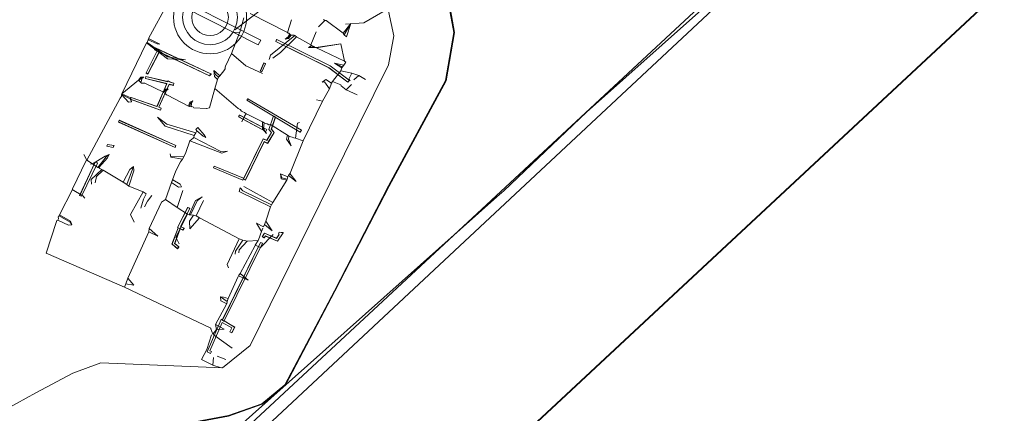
# Model space of a CAD drawing. Header units: metres. Extents: x 124576 to 133557, y 395865 to 402386.
# Tile 353 of 447: x 129982 to 130090, y 401167 to 401210. Entities that reach past the tile are written whole.
import ezdxf

# ---------------------------------------------------------------- set-up
doc = ezdxf.new("R2010")
doc.units = ezdxf.units.M
doc.header["$MEASUREMENT"] = 0
for name, color, linetype, lineweight, true_color in [('LG_AanduidingEisVoorzorgsmaatregel', 7, 'Continuous', 40, 0xf7284a), ('LG_Datatransport_Tennet_Tso', 3, 'Continuous', 13, 0x00ff00), ('LG_Hoog_Spanning', 1, 'Continuous', 13, 0xff0000), ('LG_Hoog_Spanning_Tennet_Tso', 1, 'Continuous', 13, 0xff0000), ('LG_Laag_Spanning_Enexis_Netbeheer_BV', 7, 'Continuous', 13, 0x960000), ('LG_Laag_Spanning_Tennet_Tso', 7, 'Continuous', 13, 0x960000), ('LG_UNET_Overige_8', 7, 'Continuous', 13, 0xffffff), ('LG_UNET_Overige_8_Tennet_Tso', 7, 'Continuous', 13, 0xffffff)]:
    doc.layers.add(name, color=color, linetype=linetype, lineweight=lineweight, true_color=true_color)
doc.layers.add('LG_Hoog_Spanning_P_Tennet_Tso', color=7, linetype='Continuous', lineweight=0)

# ---------------------------------------------------------------- blocks, each defined once
blk = doc.blocks.new('GSM Mast_1')
at = {"layer": 'LG_Hoog_Spanning_P_Tennet_Tso'}
for radius in [40, 30, 20]:
    blk.add_circle((0, 0), radius, dxfattribs=at)

msp = doc.modelspace()

# ---------------------------------------------------------------- linework, layer by layer
at = {"layer": 'LG_AanduidingEisVoorzorgsmaatregel', "flags": 128}
msp.add_lwpolyline([(129943.65, 401077.72), (130089.54, 401213.82)], dxfattribs=at)
at = {"layer": 'LG_Datatransport_Tennet_Tso', "flags": 128}
for points in [[(129973.1, 401166.27), (129985.2, 401160.61), (129986.29, 401159.82), (129988.12, 401159.38), (129988.85, 401159.83), (129990.32, 401161.98), (129992.41, 401163.63), (129998.62, 401165.66), (130004.65, 401166.79), (130008.3, 401168.08), (130010.82, 401170.14), (130016.24, 401180.44), (130022.17, 401191.95), (130028.4, 401203.5), (130029.31, 401208.78), (130028.57, 401212.7)], [(129986.26, 401159.76), (129988.13, 401159.31), (129988.89, 401159.79), (129990.36, 401161.93), (129992.43, 401163.58), (129998.64, 401165.6), (130004.66, 401166.73), (130008.33, 401168.02), (130010.87, 401170.1), (130016.29, 401180.41), (130022.23, 401191.92), (130028.46, 401203.48), (130029.37, 401208.78), (130028.68, 401212.76)], [(129986.27, 401159.77), (129988.13, 401159.32), (129988.88, 401159.79), (129990.35, 401161.94), (129992.43, 401163.59), (129998.63, 401165.61), (130004.66, 401166.74), (130008.33, 401168.03), (130010.86, 401170.11), (130016.28, 401180.41), (130022.22, 401191.93), (130028.45, 401203.48), (130029.36, 401208.78), (130028.63, 401212.66)], [(130023.86, 401212.42), (130019.45, 401209.82), (130017.46, 401209.69)], [(130022.14, 401211.12), (130022.74, 401208.39), (130022.17, 401205.21), (130015.75, 401192.2), (130007.02, 401174.45), (130003.98, 401172), (129990.68, 401172.55), (129987.61, 401171.42), (129983.57, 401169.26), (129979.29, 401166.94), (129978.12, 401164.35), (129980.76, 401150.02), (129980.67, 401145.6), (129979.99, 401143.52), (129977.72, 401141.54)]]:
    msp.add_lwpolyline(points, dxfattribs=at)
at = {"layer": 'LG_Hoog_Spanning', "flags": 128}
for points in [[(129930.01, 401092.33), (129930.01, 401092.33), (129930.01, 401092.33), (129930.01, 401092.33), (129930.01, 401092.33), (129930.01, 401092.33), (129998.6, 401156.13), (130003.33, 401160.47), (130003.33, 401160.47), (130075.91, 401228.43)], [(129930.01, 401092.33), (129930.01, 401092.33), (129930.01, 401092.33), (129930.01, 401092.33), (129930.01, 401092.33), (129930.01, 401092.33), (129998.6, 401156.13), (130003.33, 401160.47), (130003.33, 401160.47), (130075.91, 401228.43)], [(130008.18, 401207.94), (129997.35, 401213.46), (129997.08, 401212.92), (130007.91, 401207.41), (130008.18, 401207.94)]]:
    msp.add_lwpolyline(points, dxfattribs=at)
at = {"layer": 'LG_Hoog_Spanning_Tennet_Tso'}
msp.add_line((130005.34, 401209.05), (130026.18, 401225.11), dxfattribs=at)
at = {"layer": 'LG_Laag_Spanning_Enexis_Netbeheer_BV', "flags": 128}
msp.add_lwpolyline([(129999.32, 401161.47), (129999.75, 401161.43), (130000.22, 401161.26), (130000.29, 401161.22), (130000.62, 401161.11), (130000.93, 401161.23), (130034.02, 401190.76), (130034.76, 401191.43), (130043.1, 401199.35), (130043.83, 401200.03), (130056.42, 401211.24)], dxfattribs=at)
at = {"layer": 'LG_Laag_Spanning_Tennet_Tso'}
for p, q in [((129998.03, 401212.05), (129995.91, 401208.12)), ((130005.88, 401208.8), (130006.34, 401210.36)), ((130007, 401210.85), (130011.11, 401208.75)), ((130011.53, 401210.14), (130011.11, 401208.75)), ((130014.49, 401209.37), (130015.17, 401210.1)), ((130015.17, 401210.1), (130015.06, 401210.21)), ((130015.32, 401210.1), (130015.17, 401210.1)), ((130017.19, 401208.69), (130015.32, 401210.1)), ((130017.19, 401208.69), (130018.02, 401209.76)), ((130018.02, 401209.76), (130017.29, 401208.51)), ((130017.56, 401208.3), (130018.02, 401209.76)), ((129995.87, 401207.96), (129995.82, 401207.9)), ((129995.95, 401208.06), (129995.87, 401207.96)), ((129995.91, 401208.12), (129995.95, 401208.06)), ((130004.99, 401206.48), (130005.85, 401208.74)), ((130005.88, 401208.8), (130005.09, 401208.77)), ((130005.85, 401208.74), (130005.88, 401208.8)), ((130011.16, 401208.29), (130010.83, 401208.02)), ((130011.19, 401208.18), (130010.83, 401208.02)), ((130011.22, 401208.1), (130010.83, 401208.02)), ((130011.18, 401208.71), (130011.11, 401208.75)), ((130011.33, 401208.61), (130011.16, 401208.29)), ((130011.24, 401208.71), (130011.18, 401208.71)), ((130011.43, 401208.5), (130011.19, 401208.18)), ((130011.5, 401208.49), (130011.22, 401208.1)), ((130011.33, 401208.61), (130011.24, 401208.71)), ((130011.43, 401208.5), (130011.33, 401208.61)), ((130011.5, 401208.49), (130011.43, 401208.5)), ((130011.83, 401208.46), (130011.5, 401208.49)), ((130011.89, 401208.42), (130011.83, 401208.46)), ((130013.67, 401207.41), (130012.1, 401208.31)), ((130014.23, 401208.83), (130013.67, 401207.41)), ((130017.29, 401208.51), (130017.19, 401208.69)), ((130017.57, 401208.31), (130017.29, 401208.51)), ((129995.67, 401207.62), (129992.99, 401202.03)), ((129995.74, 401207.67), (129995.67, 401207.62)), ((130013.72, 401207.34), (130013.4, 401207.12)), ((130014.02, 401207.23), (130013.4, 401207.12)), ((130014.21, 401207.13), (130013.4, 401207.12)), ((130013.72, 401207.34), (130013.67, 401207.41)), ((130014.02, 401207.23), (130013.72, 401207.34)), ((130014.21, 401207.13), (130016.94, 401207.53)), ((130014.28, 401207.08), (130014.21, 401207.13)), ((130014.28, 401207.08), (130016.93, 401207.51)), ((130017.33, 401205.62), (130014.28, 401207.08)), ((130016.93, 401207.51), (130017.33, 401205.62)), ((130004.31, 401205.08), (130004.99, 401206.48)), ((130004.12, 401204.58), (130004.27, 401204.78)), ((130004.27, 401204.96), (130004.31, 401205.08)), ((130004.27, 401204.78), (130004.27, 401204.96)), ((130017.04, 401204.9), (130016.24, 401205.4)), ((130016.48, 401205.3), (130016.24, 401205.4)), ((130017.25, 401205.19), (130016.24, 401205.4)), ((130017.12, 401205.02), (130016.48, 401205.3)), ((130016.93, 401204.58), (130017.04, 401204.9)), ((130017.04, 401204.9), (130017.12, 401205.02)), ((130017.12, 401205.02), (130017.25, 401205.19)), ((130017.25, 401205.19), (130017.47, 401205.52)), ((130017.47, 401205.52), (130017.33, 401205.62)), ((129994.79, 401203.54), (129995.05, 401203.89)), ((129995.15, 401203.81), (129994.83, 401203.51)), ((129995.05, 401203.89), (129995.37, 401203.88)), ((129995.07, 401203.29), (129995.2, 401203.76)), ((129995.15, 401203.81), (129995.37, 401203.88)), ((129995.2, 401203.76), (129995.37, 401203.88)), ((130003.15, 401202.63), (130003.45, 401203.61)), ((130003.45, 401203.61), (130003.54, 401203.87)), ((130003.54, 401203.87), (130003.68, 401204.02)), ((130003.68, 401204.02), (130004.12, 401204.58)), ((130015.28, 401203.61), (130014.89, 401203.33)), ((130015.28, 401203.61), (130015.92, 401203.22)), ((130016.01, 401203.39), (130016.93, 401204.58)), ((130018.14, 401204.32), (130016.93, 401204.58)), ((130017.82, 401203.66), (130018.14, 401204.32)), ((130017.96, 401203.46), (130017.82, 401203.66)), ((130018.9, 401204.06), (130018.14, 401204.32)), ((130018.36, 401203.59), (130018.9, 401204.06)), ((130019.65, 401203.63), (130018.9, 401204.06)), ((129994.79, 401203.54), (129992.99, 401202.03)), ((129994.83, 401203.51), (129994.79, 401203.54)), ((129995.07, 401203.28), (129994.83, 401203.51)), ((129995.12, 401203.23), (129995.07, 401203.28)), ((129995.44, 401203.22), (129995.12, 401203.23)), ((129995.49, 401203.22), (129995.44, 401203.22)), ((129997.51, 401202.19), (129997.75, 401202.57)), ((129997.75, 401202.57), (129998.06, 401202.57)), ((129997.85, 401202.49), (129998.06, 401202.57)), ((129997.9, 401202.44), (129998.06, 401202.57)), ((130003.15, 401202.63), (130002.58, 401200.5)), ((130005.7, 401200.45), (130003.15, 401202.63)), ((130014.89, 401203.33), (130015.14, 401203.37)), ((130014.93, 401201.24), (130015.71, 401202.61)), ((130015.14, 401203.37), (130015.71, 401202.61)), ((130015.71, 401202.61), (130015.92, 401203.22)), ((130015.92, 401203.22), (130016.01, 401203.39)), ((130016.01, 401203.39), (130016.95, 401203.03)), ((130016.95, 401203.03), (130016.98, 401202.91)), ((130016.98, 401202.91), (130017.53, 401202.48)), ((130017.53, 401202.48), (130018.1, 401203.05)), ((129992.8, 401201.58), (129989.14, 401194.79)), ((129992.87, 401201.68), (129992.8, 401201.58)), ((129992.93, 401201.74), (129992.87, 401201.68)), ((129992.95, 401201.96), (129992.93, 401201.82)), ((129992.93, 401201.82), (129992.93, 401201.74)), ((129992.99, 401202.03), (129992.95, 401201.96)), ((129993.89, 401201.48), (129992.95, 401201.96)), ((129992.95, 401201.96), (129993.69, 401201.14)), ((129993.95, 401201.6), (129992.99, 401202.03)), ((129994.05, 401201.18), (129993.89, 401201.48)), ((129994.05, 401201.18), (129993.95, 401201.6)), ((129997.85, 401202.49), (129997.52, 401202.21)), ((129997.7, 401202.12), (129997.9, 401202.44)), ((129997.88, 401201.94), (129997.72, 401202.09)), ((129997.96, 401201.9), (129997.88, 401201.94)), ((130000.28, 401200.7), (129997.96, 401201.9)), ((130017.53, 401202.48), (130018.71, 401201.95)), ((129993.69, 401201.14), (129994.05, 401201.18)), ((130000.38, 401200.66), (130000.28, 401200.7)), ((130000.55, 401200.61), (130000.38, 401200.66)), ((130000.62, 401200.64), (130000.55, 401200.61)), ((130000.83, 401200.58), (130000.62, 401200.64)), ((130000.86, 401200.5), (130000.83, 401200.58)), ((130002.58, 401200.5), (130002.25, 401200.45)), ((130005.91, 401200.31), (130005.7, 401200.45)), ((130012.81, 401196.88), (130014.93, 401201.24)), ((130014.29, 401201.4), (130014.93, 401201.24)), ((129997.72, 401198.49), (129996.89, 401199.47)), ((129997.9, 401198.71), (129996.89, 401199.47)), ((130006.06, 401200.16), (130005.91, 401200.31)), ((130006.23, 401200.08), (130006.06, 401200.16)), ((130006.39, 401200.01), (130006.23, 401200.08)), ((130006.58, 401199.86), (130006.39, 401200.01)), ((130006.75, 401199.77), (130006.58, 401199.86)), ((130008.38, 401198.97), (130006.75, 401199.77)), ((130000.9, 401197.48), (129997.72, 401198.49)), ((130001.07, 401197.78), (129997.9, 401198.71)), ((130001.08, 401198.13), (130001.29, 401198.35)), ((130001.29, 401198.35), (130001.98, 401197.54)), ((130008.54, 401198.85), (130008.38, 401198.97)), ((130008.74, 401198.79), (130008.54, 401198.85)), ((130008.86, 401198.74), (130008.74, 401198.79)), ((130009.07, 401198.65), (130008.86, 401198.74)), ((130009.25, 401198.67), (130009.07, 401198.65)), ((130011.09, 401197.51), (130009.25, 401198.67)), ((130000.43, 401196.9), (130000.77, 401197.18)), ((130000.77, 401197.18), (130000.85, 401197.27)), ((130000.85, 401197.27), (130000.9, 401197.48)), ((130000.85, 401197.27), (130003.82, 401195.73)), ((130000.9, 401197.48), (130001.07, 401197.78)), ((130001.07, 401197.78), (130001.17, 401197.98)), ((130001.17, 401197.98), (130001.08, 401198.13)), ((130001.88, 401197.39), (130001.17, 401197.98)), ((130002.15, 401197.25), (130001.88, 401197.39)), ((130001.98, 401197.54), (130002.15, 401197.25)), ((130011.25, 401197.41), (130011.09, 401197.51)), ((130011.45, 401197.32), (130011.25, 401197.41)), ((130011.6, 401197.31), (130011.45, 401197.32)), ((130011.79, 401197.24), (130011.6, 401197.31)), ((130011.97, 401197.2), (130011.79, 401197.24)), ((130012.81, 401196.88), (130011.97, 401197.2)), ((129999.97, 401195.6), (130000.43, 401196.9)), ((130003.93, 401195.53), (130000.43, 401196.9)), ((130011.38, 401193.35), (130012.81, 401196.88)), ((129989.14, 401194.79), (129988.83, 401195.39)), ((129991.15, 401195.2), (129989.77, 401194.36)), ((129990.36, 401193.98), (129991.26, 401195.13)), ((129990.44, 401193.97), (129991.4, 401195.03)), ((129991.57, 401195.39), (129991.15, 401195.2)), ((129991.26, 401195.13), (129991.57, 401195.39)), ((129991.4, 401195.03), (129991.57, 401195.39)), ((129998.35, 401195.19), (129998.27, 401195.46)), ((129998.27, 401195.46), (129998.32, 401195.11)), ((129998.32, 401195.11), (129999.6, 401194.88)), ((129999.75, 401195.15), (129998.35, 401195.19)), ((129999.6, 401194.88), (129999.75, 401195.15)), ((129999.75, 401195.15), (129999.97, 401195.6)), ((130003.82, 401195.73), (130004.53, 401195.75)), ((130004.53, 401195.75), (130003.93, 401195.53)), ((129989.08, 401194.73), (129987.57, 401191.64)), ((129989.14, 401194.79), (129989.08, 401194.73)), ((129989.77, 401194.36), (129989.14, 401194.79)), ((129989.53, 401194.32), (129989.77, 401194.36)), ((129990.36, 401193.98), (129989.77, 401194.36)), ((129990.44, 401193.97), (129990.36, 401193.98)), ((129990.58, 401193.87), (129990.44, 401193.97)), ((129993.53, 401192.1), (129994.26, 401194.08)), ((129994.26, 401194.08), (129993.86, 401193.75)), ((129994.29, 401193.62), (129994.26, 401194.08)), ((129998.9, 401193.59), (129999.38, 401194.61)), ((129999.38, 401194.61), (129999.6, 401194.88)), ((129990.79, 401193.77), (129989.62, 401192.67)), ((129990.21, 401192.98), (129990.06, 401192.29)), ((129990.92, 401193.68), (129990.21, 401192.98)), ((129990.79, 401193.77), (129990.58, 401193.87)), ((129990.92, 401193.68), (129990.79, 401193.77)), ((129993.13, 401192.36), (129990.92, 401193.68)), ((129993.86, 401193.75), (129993.13, 401192.36)), ((129993.74, 401191.93), (129994.29, 401193.62)), ((129998.42, 401192.34), (129998.9, 401193.59)), ((130010.42, 401192.72), (130010.33, 401193.27)), ((130010.33, 401193.27), (130011.15, 401192.95)), ((130010.49, 401192.83), (130010.33, 401193.27)), ((130011.07, 401192.7), (130010.49, 401192.83)), ((130011.07, 401192.7), (130011.15, 401192.95)), ((130011.15, 401192.95), (130011.22, 401193.08)), ((130011.22, 401193.08), (130011.38, 401193.35)), ((130012.04, 401192.43), (130011.22, 401193.08)), ((130011.37, 401193.33), (130012.04, 401192.43)), ((129989.62, 401192.67), (129989.66, 401192.15)), ((129993.53, 401192.1), (129993.13, 401192.36)), ((129993.74, 401191.93), (129993.53, 401192.1)), ((129995.3, 401191.31), (129993.74, 401191.93)), ((129997.77, 401190.46), (129998.42, 401192.34)), ((129998.56, 401192.63), (129998.42, 401192.34)), ((129998.42, 401192.34), (129999.16, 401191.8)), ((129999.36, 401192.15), (129998.56, 401192.63)), ((129999.16, 401191.8), (129999.52, 401191.85)), ((129999.52, 401191.85), (129999.36, 401192.15)), ((130005.82, 401191.34), (130005.92, 401191.74)), ((130005.92, 401191.74), (130006.23, 401191.42)), ((130006.32, 401191.88), (130009.49, 401190.14)), ((130009.49, 401190.14), (130011.02, 401192.59)), ((130011.02, 401192.59), (130010.42, 401192.72)), ((130011.02, 401192.59), (130011.07, 401192.7)), ((129987.56, 401191.55), (129986.14, 401188.78)), ((129987.57, 401191.64), (129987.56, 401191.55)), ((129993.93, 401188.83), (129995.3, 401191.31)), ((129995.65, 401191.1), (129995.3, 401191.31)), ((129995.34, 401190.51), (129995.65, 401191.1)), ((129996.27, 401190.92), (129995.79, 401190.29)), ((129999.66, 401191.45), (129999.03, 401189.58)), ((130001.04, 401190.35), (130001.77, 401190.76)), ((130001.2, 401190.32), (130001.77, 401190.76)), ((130009.26, 401189.65), (130005.82, 401191.34)), ((130006.23, 401191.42), (130009.37, 401189.87)), ((129995.05, 401189.52), (129995.34, 401190.51)), ((129995.79, 401190.29), (129995.45, 401189.66)), ((129995.98, 401187.29), (129997.31, 401190.19)), ((129997.31, 401190.19), (129997.77, 401190.46)), ((129997.77, 401190.46), (129997.83, 401190.49)), ((129999.03, 401189.58), (129997.77, 401190.46)), ((130000.33, 401188.8), (130001.04, 401190.35)), ((130000.49, 401188.77), (130001.2, 401190.32)), ((130001.91, 401190.36), (130001.1, 401188.67)), ((130008.73, 401188.1), (130009.26, 401189.65)), ((130009.26, 401189.65), (130009.37, 401189.87)), ((130009.37, 401189.87), (130009.49, 401190.14)), ((129986.11, 401188.68), (129986.02, 401188.53)), ((129986.02, 401188.53), (129986.03, 401188.4)), ((129986.14, 401188.78), (129986.11, 401188.68)), ((129994.31, 401187.99), (129993.93, 401188.83)), ((130000.16, 401188.87), (129999.03, 401189.58)), ((130000.33, 401188.8), (130000.16, 401188.87)), ((130000.49, 401188.77), (130000.33, 401188.8)), ((130000.38, 401188.1), (130000.8, 401188.74)), ((130000.8, 401188.74), (130000.49, 401188.77)), ((130001.1, 401188.67), (130000.8, 401188.74)), ((130001.46, 401188.47), (130001.1, 401188.67)), ((129985.81, 401188.07), (129984.71, 401184.6)), ((129985.84, 401188.11), (129985.81, 401188.07)), ((129985.98, 401188.21), (129985.84, 401188.11)), ((129986, 401188.29), (129985.98, 401188.21)), ((129986.03, 401188.4), (129986, 401188.29)), ((130000.4, 401187.25), (130000.38, 401188.1)), ((130001.46, 401188.47), (130000.4, 401187.25)), ((130005.8, 401186.15), (130001.46, 401188.47)), ((130008.24, 401186.97), (130007.7, 401187.87)), ((130008.48, 401187.46), (130007.7, 401187.87)), ((130008.48, 401187.46), (130008.57, 401187.74)), ((130008.57, 401187.74), (130008.73, 401188.1)), ((130008.57, 401187.74), (130009.41, 401187.04)), ((130009.41, 401187.04), (130008.73, 401188.1)), ((129993.62, 401181.86), (129995.92, 401186.91)), ((129995.98, 401187.29), (129995.92, 401186.91)), ((129995.92, 401186.91), (129996.9, 401186.46)), ((129996.9, 401186.46), (129995.98, 401187.29)), ((130007.92, 401186.04), (130008.24, 401186.97)), ((130009.55, 401186.64), (130008.15, 401185.21)), ((130008.24, 401186.97), (130008.4, 401187.34)), ((130004.51, 401183.35), (130005.8, 401186.15)), ((130005.41, 401184.79), (130006.21, 401186.02)), ((130006.21, 401186.02), (130005.8, 401186.15)), ((130006.7, 401185.91), (130005.8, 401184.96)), ((130005.91, 401182.37), (130007.55, 401185.41)), ((130006.7, 401185.91), (130006.21, 401186.02)), ((130007.9, 401185.98), (130006.7, 401185.91)), ((130007.58, 401185.46), (130007.9, 401185.98)), ((130007.58, 401185.46), (130008.15, 401185.21)), ((130007.9, 401185.98), (130007.92, 401186.04)), ((129984.71, 401184.6), (129993.28, 401180.86)), ((130005.39, 401184.49), (130005.41, 401184.79)), ((130005.8, 401184.96), (130005.79, 401184.63)), ((130004.51, 401183.35), (130004.65, 401182.96)), ((130005.73, 401182.09), (130005.91, 401182.37)), ((130006.79, 401181.64), (130005.73, 401182.09)), ((130006.79, 401181.64), (130005.91, 401182.37)), ((129993.28, 401180.86), (129993.4, 401181.21)), ((129993.38, 401181.21), (129994.27, 401181.06)), ((129993.4, 401181.21), (129993.62, 401181.86)), ((129994.27, 401181.06), (129993.62, 401181.86)), ((130004.61, 401179.61), (130005.71, 401182.03)), ((130002.71, 401176.35), (129993.28, 401180.86)), ((130004.43, 401178.98), (130003.24, 401176.76)), ((130003.77, 401179.78), (130004.49, 401179.27)), ((130004.46, 401179.03), (130004.49, 401179.27)), ((130004.49, 401179.27), (130004.61, 401179.61)), ((130004.16, 401176.25), (130003.24, 401176.76)), ((130003.24, 401176.76), (130003.34, 401176.2)), ((130002.29, 401174.01), (130002.8, 401175.65)), ((130002.73, 401176.3), (130002.71, 401176.35)), ((130002.94, 401175.72), (130002.73, 401176.3)), ((130002.94, 401175.72), (130003.34, 401176.2)), ((130005.05, 401174.17), (130002.96, 401175.66)), ((130003.34, 401176.2), (130004.16, 401176.25)), ((130001.71, 401172.94), (130002.29, 401174.01)), ((130002.93, 401172.32), (130001.71, 401172.94)), ((130002.93, 401172.32), (130002.99, 401173.15)), ((130004.35, 401172.92), (130003.39, 401173.29)), ((130003.83, 401172), (130002.93, 401172.32))]:
    msp.add_line(p, q, dxfattribs=at)
at = {"layer": 'LG_Laag_Spanning_Tennet_Tso', "flags": 128}
for points in [[(130000.93, 401160.13), (130069.49, 401224.01), (130070.84, 401227.08), (130069.9, 401229.53), (129994.51, 401266.42), (129939.21, 401293.62), (129930.07, 401274.19), (129923.58, 401260.41), (129918.84, 401250.3), (129918.14, 401249.98), (129918.11, 401249.96), (129910.13, 401253.66)], [(130000.93, 401160.13), (130069.49, 401224.01), (130070.84, 401227.08), (130069.9, 401229.53), (129939.21, 401293.62), (129935.22, 401285.13), (129933.1, 401280.62), (129931.59, 401277.42), (129931.56, 401277.36), (129930.6, 401275.31), (129930.18, 401274.43), (129930.1, 401274.18), (129924.47, 401262.24), (129918.84, 401250.31), (129918.13, 401249.97), (129911.61, 401252.97), (129910.13, 401253.66)], [(129995.82, 401207.9), (129995.85, 401207.97), (129995.74, 401207.67)], [(129997.12, 401207.48), (129996.83, 401207.54), (129995.85, 401207.97)], [(129997.12, 401207.48), (129996.85, 401207.65), (129995.95, 401208.06)], [(130011.89, 401208.42), (130009.23, 401206.3), (130009.1, 401205.82)], [(130012.1, 401208.31), (130010.34, 401206.59), (130009.5, 401205.96)], [(130012.1, 401208.31), (130012.07, 401208.3), (130011.89, 401208.42)], [(129999.95, 401205.77), (129997.98, 401205.88), (129995.67, 401207.62)], [(129999.95, 401205.77), (129997.97, 401206.11), (129995.74, 401207.67)], [(130014.21, 401207.13), (130014.03, 401207.21), (130014.02, 401207.23)], [(130004.99, 401206.48), (130006.54, 401205.11), (130008.35, 401204.29)], [(130003.05, 401204.59), (130003.22, 401204.18), (130003.54, 401203.87)], [(130003.05, 401204.59), (130003.26, 401204.41), (130003.68, 401204.02)], [(130003.05, 401204.59), (130003.11, 401203.93), (130003.45, 401203.61)], [(129997.51, 401202.19), (129997.52, 401202.21), (129995.49, 401203.22)], [(129997.72, 401202.09), (129997.7, 401202.12), (129997.51, 401202.19)], [(130000.76, 401201.26), (130000.4, 401201.15), (130000.28, 401200.7)], [(130000.76, 401201.26), (130000.53, 401201.1), (130000.38, 401200.66)], [(130000.76, 401201.26), (130000.6, 401201.04), (130000.55, 401200.61)], [(130002.25, 401200.45), (130002.22, 401200.44), (130000.86, 401200.5)], [(130006.1, 401198.97), (130006.4, 401199.59), (130006.58, 401199.86)], [(130008.81, 401197.68), (130008.36, 401198.21), (130008.38, 401198.97)], [(130008.81, 401197.68), (130008.46, 401198.2), (130008.54, 401198.85)], [(130011.97, 401197.2), (130012.21, 401198.83), (130012.41, 401198.92)], [(130011.5, 401196.36), (130011, 401197.06), (130011.09, 401197.51)], [(130011.5, 401196.36), (130011.22, 401197.09), (130011.25, 401197.41)], [(129988.91, 401190.62), (129988.71, 401190.88), (129987.53, 401191.56)], [(129987.49, 401187.7), (129987.33, 401187.99), (129986.11, 401188.68)], [(129987.49, 401187.7), (129987.36, 401188.09), (129986.14, 401188.78)], [(129999.25, 401185.59), (129998.88, 401186.32), (130000.16, 401188.87)], [(129987.49, 401187.7), (129987.13, 401187.65), (129985.98, 401188.21)], [(130004.61, 401179.61), (130004.09, 401179.76), (130003.77, 401179.78)], [(130004.46, 401179.03), (130003.82, 401179.37), (130003.77, 401179.78)]]:
    msp.add_lwpolyline(points, dxfattribs=at)
at = {"layer": 'LG_UNET_Overige_8', "flags": 128}
for points in [[(130017.7, 401203.33), (130017.7, 401203.33), (130017.7, 401203.33), (130017.7, 401203.33), (130017.7, 401203.33), (130017.7, 401203.33), (130017.7, 401203.34), (130017.85, 401203.52), (130017.85, 401203.53), (130017.85, 401203.53), (130017.85, 401203.53), (130017.85, 401203.53), (130017.85, 401203.53), (130017.85, 401203.53), (130017.85, 401203.53), (130017.85, 401203.53), (130017.85, 401203.53), (130017.85, 401203.54), (130017.85, 401203.54), (130017.85, 401203.54), (130015.78, 401205.12), (130015.78, 401205.12), (130015.78, 401205.12), (130009.93, 401208), (130009.92, 401208), (130009.92, 401208), (130009.92, 401208), (130009.92, 401208), (130009.92, 401208), (130009.92, 401208), (130009.92, 401208), (130009.92, 401208), (130009.91, 401208), (130009.91, 401208), (130009.91, 401208), (130009.91, 401208), (130009.81, 401207.79), (130009.81, 401207.78), (130009.81, 401207.78), (130009.81, 401207.78), (130009.81, 401207.78), (130009.81, 401207.78), (130009.81, 401207.78), (130009.81, 401207.78), (130009.81, 401207.78), (130009.81, 401207.77), (130009.81, 401207.77), (130009.81, 401207.77), (130009.81, 401207.77), (130015.64, 401204.9), (130017.69, 401203.33), (130017.69, 401203.33), (130017.69, 401203.33), (130017.69, 401203.33), (130017.69, 401203.33), (130017.7, 401203.33), (130017.7, 401203.33)], [(130002.58, 401204), (130002.58, 401204), (130002.58, 401204), (130002.58, 401204), (130002.58, 401204), (130002.58, 401204), (130002.58, 401204), (130002.74, 401204.21), (130002.74, 401204.21), (130002.74, 401204.21), (130002.74, 401204.21), (130002.74, 401204.21), (130002.74, 401204.22), (130002.74, 401204.22), (130002.74, 401204.22), (130002.74, 401204.22), (130002.74, 401204.22), (130002.74, 401204.22), (130002.74, 401204.22), (130002.73, 401204.22), (130002.73, 401204.22), (130002.73, 401204.23), (129996.67, 401207.07), (129996.67, 401207.07), (129996.67, 401207.07), (129996.66, 401207.07), (129996.66, 401207.07), (129996.66, 401207.07), (129996.66, 401207.07), (129996.66, 401207.07), (129996.66, 401207.07), (129996.66, 401207.07), (129996.66, 401207.07), (129996.66, 401207.07), (129996.54, 401206.9), (129996.54, 401206.89), (129996.54, 401206.89), (129996.54, 401206.89), (129996.54, 401206.89), (129996.54, 401206.89), (129996.54, 401206.89), (129996.54, 401206.89), (129996.54, 401206.89), (129996.54, 401206.88), (129996.54, 401206.88), (129996.54, 401206.88), (129996.54, 401206.88), (129996.54, 401206.88), (129996.54, 401206.88), (130002.57, 401204), (130002.57, 401204), (130002.57, 401204), (130002.57, 401204), (130002.57, 401204), (130002.58, 401204)], [(129995.82, 401204.21), (129995.82, 401204.21), (129995.82, 401204.21), (129995.82, 401204.21), (129995.82, 401204.21), (129995.83, 401204.21), (129995.83, 401204.21), (129995.83, 401204.21), (129997.08, 401206.64), (129997.08, 401206.64), (129997.08, 401206.64), (129997.08, 401206.64), (129997.08, 401206.64), (129997.08, 401206.64), (129997.08, 401206.64), (129997.08, 401206.65), (129997.08, 401206.65), (129997.08, 401206.65), (129997.08, 401206.65), (129997.08, 401206.65), (129997.07, 401206.65), (129997.07, 401206.65), (129996.84, 401206.76), (129996.84, 401206.76), (129996.84, 401206.76), (129996.84, 401206.76), (129996.84, 401206.76), (129996.84, 401206.76), (129996.83, 401206.76), (129996.83, 401206.76), (129996.83, 401206.76), (129996.83, 401206.76), (129996.83, 401206.76), (129996.83, 401206.76), (129996.83, 401206.75), (129995.63, 401204.34), (129995.63, 401204.34), (129995.63, 401204.34), (129995.63, 401204.33), (129995.63, 401204.33), (129995.63, 401204.33), (129995.63, 401204.33), (129995.63, 401204.33), (129995.63, 401204.33), (129995.64, 401204.33), (129995.64, 401204.33), (129995.64, 401204.32), (129995.81, 401204.21), (129995.81, 401204.21), (129995.81, 401204.21), (129995.82, 401204.21), (129995.82, 401204.21), (129995.82, 401204.21), (129995.82, 401204.21)], [(130008.3, 401204.46), (130008.3, 401204.46), (130008.3, 401204.46), (130008.3, 401204.46), (130008.31, 401204.46), (130008.31, 401204.46), (130008.31, 401204.46), (130008.31, 401204.46), (130008.31, 401204.46), (130008.69, 401205.35), (130008.69, 401205.35), (130008.69, 401205.35), (130008.69, 401205.35), (130008.69, 401205.35), (130008.69, 401205.35), (130008.69, 401205.36), (130008.69, 401205.36), (130008.69, 401205.36), (130008.69, 401205.36), (130008.69, 401205.36), (130008.69, 401205.36), (130008.69, 401205.36), (130008.53, 401205.43), (130008.53, 401205.43), (130008.53, 401205.43), (130008.53, 401205.43), (130008.53, 401205.43), (130008.53, 401205.43), (130008.53, 401205.43), (130008.53, 401205.43), (130008.52, 401205.43), (130008.52, 401205.43), (130008.52, 401205.43), (130008.52, 401205.43), (130008.52, 401205.43), (130008.12, 401204.53), (130008.12, 401204.53), (130008.12, 401204.53), (130008.12, 401204.53), (130008.12, 401204.52), (130008.12, 401204.52), (130008.12, 401204.52), (130008.12, 401204.52), (130008.12, 401204.52), (130008.12, 401204.52), (130008.12, 401204.52), (130008.12, 401204.52), (130008.12, 401204.52), (130008.13, 401204.52), (130008.3, 401204.46), (130008.3, 401204.46), (130008.3, 401204.46), (130008.3, 401204.46), (130008.3, 401204.46)], [(129997.2, 401200.24), (129997.2, 401200.24), (129997.2, 401200.24), (129997.2, 401200.25), (129997.2, 401200.25), (129997.2, 401200.25), (129997.2, 401200.25), (129997.2, 401200.25), (129997.21, 401200.25), (129997.29, 401200.47), (129997.29, 401200.47), (129997.29, 401200.47), (129997.29, 401200.47), (129997.29, 401200.48), (129997.29, 401200.48), (129997.29, 401200.48), (129997.29, 401200.48), (129997.29, 401200.48), (129997.29, 401200.48), (129997.29, 401200.48), (129997.29, 401200.48), (129997.29, 401200.48), (129997.29, 401200.48), (129997.03, 401200.57), (129998.15, 401203.08), (129998.61, 401202.97), (129998.61, 401202.97), (129998.61, 401202.97), (129998.61, 401202.97), (129998.61, 401202.97), (129998.61, 401202.97), (129998.62, 401202.97), (129998.62, 401202.97), (129998.62, 401202.97), (129998.62, 401202.97), (129998.62, 401202.98), (129998.62, 401202.98), (129998.62, 401202.98), (129998.62, 401202.98), (129998.67, 401203.21), (129998.67, 401203.22), (129998.67, 401203.22), (129998.67, 401203.22), (129998.67, 401203.22), (129998.67, 401203.22), (129998.67, 401203.22), (129998.67, 401203.22), (129998.67, 401203.22), (129998.67, 401203.22), (129998.67, 401203.23), (129998.67, 401203.23), (129998.67, 401203.23), (129998.26, 401203.32), (129998.27, 401203.36), (129998.27, 401203.36), (129998.27, 401203.36), (129998.27, 401203.36), (129998.27, 401203.36), (129998.27, 401203.36), (129998.27, 401203.36), (129998.27, 401203.37), (129998.27, 401203.37), (129998.27, 401203.37), (129998.27, 401203.37), (129998.27, 401203.37), (129998.27, 401203.37), (129998.27, 401203.37), (129998.03, 401203.46), (129998.03, 401203.46), (129998.03, 401203.46), (129998.03, 401203.46), (129998.03, 401203.46), (129998.03, 401203.46), (129998.03, 401203.46), (129998.03, 401203.46), (129998.02, 401203.46), (129998.02, 401203.46), (129998.02, 401203.46), (129998.02, 401203.46), (129998.02, 401203.46), (129997.99, 401203.39), (129995.61, 401203.94), (129995.6, 401203.94), (129995.6, 401203.94), (129995.6, 401203.94), (129995.6, 401203.94), (129995.6, 401203.94), (129995.6, 401203.94), (129995.6, 401203.94), (129995.6, 401203.94), (129995.6, 401203.94), (129995.6, 401203.94), (129995.59, 401203.94), (129995.59, 401203.93), (129995.55, 401203.74), (129995.55, 401203.74), (129995.55, 401203.74), (129995.55, 401203.74), (129995.55, 401203.74), (129995.55, 401203.73), (129995.55, 401203.73), (129995.55, 401203.73), (129995.55, 401203.73), (129995.55, 401203.73), (129995.55, 401203.73), (129995.55, 401203.73), (129995.56, 401203.73), (129997.89, 401203.15), (129996.82, 401200.65), (129993.98, 401201.65), (129993.98, 401201.65), (129993.98, 401201.65), (129993.98, 401201.65), (129993.98, 401201.65), (129993.98, 401201.65), (129993.97, 401201.65), (129993.97, 401201.65), (129993.97, 401201.65), (129993.97, 401201.65), (129993.97, 401201.65), (129993.97, 401201.65), (129993.97, 401201.65), (129993.9, 401201.46), (129993.9, 401201.46), (129993.9, 401201.46), (129993.9, 401201.46), (129993.9, 401201.46), (129993.9, 401201.45), (129993.9, 401201.45), (129993.9, 401201.45), (129993.9, 401201.45), (129993.9, 401201.45), (129993.9, 401201.45), (129993.9, 401201.45), (129993.9, 401201.45), (129993.9, 401201.45), (129997.19, 401200.24), (129997.19, 401200.24), (129997.2, 401200.24), (129997.2, 401200.24), (129997.2, 401200.24)], [(130012.5, 401197.85), (130012.5, 401197.85), (130012.5, 401197.85), (130012.5, 401197.85), (130012.5, 401197.85), (130012.51, 401197.85), (130012.51, 401197.85), (130012.51, 401197.85), (130012.63, 401198.05), (130012.63, 401198.05), (130012.63, 401198.05), (130012.63, 401198.06), (130012.63, 401198.06), (130012.63, 401198.06), (130012.63, 401198.06), (130012.63, 401198.06), (130012.63, 401198.06), (130012.63, 401198.06), (130012.63, 401198.06), (130012.63, 401198.07), (130012.63, 401198.07), (130012.63, 401198.07), (130006.76, 401201.51), (130006.76, 401201.52), (130006.76, 401201.52), (130006.76, 401201.52), (130006.76, 401201.52), (130006.76, 401201.52), (130006.75, 401201.52), (130006.75, 401201.52), (130006.75, 401201.51), (130006.75, 401201.51), (130006.75, 401201.51), (130006.75, 401201.51), (130006.75, 401201.51), (130006.75, 401201.51), (130006.66, 401201.35), (130006.66, 401201.35), (130006.66, 401201.35), (130006.66, 401201.35), (130006.66, 401201.34), (130006.66, 401201.34), (130006.66, 401201.34), (130006.66, 401201.34), (130006.66, 401201.34), (130006.66, 401201.34), (130006.66, 401201.34), (130006.66, 401201.34), (130006.66, 401201.34), (130012.49, 401197.85), (130012.5, 401197.85), (130012.5, 401197.85), (130012.5, 401197.85), (130012.5, 401197.85), (130012.5, 401197.85)], [(130008.72, 401197.92), (130008.72, 401197.92), (130008.73, 401197.92), (130008.73, 401197.92), (130008.73, 401197.92), (130008.73, 401197.92), (130008.73, 401197.92), (130008.73, 401197.92), (130008.85, 401198.12), (130008.85, 401198.12), (130008.85, 401198.12), (130008.85, 401198.12), (130008.85, 401198.13), (130008.85, 401198.13), (130008.85, 401198.13), (130008.85, 401198.13), (130008.85, 401198.13), (130008.85, 401198.13), (130008.85, 401198.13), (130008.85, 401198.13), (130008.85, 401198.13), (130008.85, 401198.13), (130005.87, 401199.7), (130005.86, 401199.7), (130005.86, 401199.7), (130005.86, 401199.7), (130005.86, 401199.7), (130005.86, 401199.7), (130005.86, 401199.7), (130005.86, 401199.7), (130005.86, 401199.7), (130005.85, 401199.7), (130005.85, 401199.7), (130005.85, 401199.7), (130005.85, 401199.7), (130005.75, 401199.54), (130005.75, 401199.54), (130005.75, 401199.54), (130005.75, 401199.53), (130005.75, 401199.53), (130005.75, 401199.53), (130005.75, 401199.53), (130005.75, 401199.53), (130005.75, 401199.53), (130005.75, 401199.53), (130005.75, 401199.53), (130005.75, 401199.52), (130005.75, 401199.52), (130005.75, 401199.52), (130008.72, 401197.92), (130008.72, 401197.92), (130008.72, 401197.92), (130008.72, 401197.92), (130008.72, 401197.92), (130008.72, 401197.92)], [(130006.51, 401192.6), (130006.51, 401192.6), (130006.51, 401192.6), (130006.51, 401192.6), (130006.51, 401192.6), (130006.51, 401192.6), (130006.51, 401192.6), (130006.51, 401192.6), (130008.55, 401196.8), (130008.92, 401196.62), (130008.92, 401196.62), (130008.93, 401196.62), (130008.93, 401196.62), (130008.93, 401196.62), (130008.93, 401196.62), (130008.93, 401196.62), (130008.93, 401196.62), (130008.93, 401196.62), (130008.93, 401196.63), (130008.94, 401196.63), (130008.94, 401196.63), (130009.66, 401197.8), (130009.66, 401197.8), (130009.66, 401197.81), (130009.66, 401197.81), (130009.66, 401197.81), (130009.66, 401197.81), (130009.66, 401197.81), (130009.66, 401197.81), (130009.66, 401197.81), (130009.66, 401197.81), (130009.66, 401197.82), (130009.34, 401198.19), (130009.79, 401199.48), (130009.79, 401199.48), (130009.79, 401199.48), (130009.79, 401199.48), (130009.79, 401199.48), (130009.79, 401199.49), (130009.79, 401199.49), (130009.79, 401199.49), (130009.79, 401199.49), (130009.79, 401199.49), (130009.79, 401199.49), (130009.79, 401199.49), (130009.59, 401199.61), (130009.59, 401199.61), (130009.58, 401199.61), (130009.58, 401199.61), (130009.58, 401199.61), (130009.58, 401199.61), (130009.58, 401199.61), (130009.58, 401199.61), (130009.58, 401199.61), (130009.58, 401199.61), (130009.58, 401199.61), (130009.57, 401199.61), (130009.57, 401199.61), (130009.57, 401199.61), (130009.54, 401199.53), (130009.53, 401199.53), (130009.06, 401198.14), (130009.06, 401198.14), (130009.06, 401198.13), (130009.06, 401198.13), (130009.06, 401198.13), (130009.06, 401198.13), (130009.06, 401198.13), (130009.06, 401198.13), (130009.06, 401198.13), (130009.35, 401197.79), (130008.83, 401196.95), (130008.44, 401197.13), (130008.44, 401197.13), (130008.44, 401197.13), (130008.44, 401197.13), (130008.44, 401197.13), (130008.44, 401197.13), (130008.43, 401197.13), (130008.43, 401197.13), (130008.43, 401197.13), (130008.43, 401197.13), (130008.43, 401197.13), (130008.43, 401197.13), (130008.43, 401197.13), (130006.28, 401192.72), (130006.28, 401192.72), (130006.28, 401192.71), (130006.28, 401192.71), (130006.28, 401192.71), (130006.28, 401192.71), (130006.28, 401192.71), (130006.28, 401192.71), (130006.28, 401192.71), (130006.29, 401192.71), (130006.29, 401192.7), (130006.29, 401192.7), (130006.29, 401192.7), (130006.5, 401192.6), (130006.5, 401192.6), (130006.5, 401192.6), (130006.5, 401192.6), (130006.51, 401192.6), (130006.51, 401192.6)], [(129998.81, 401196.16), (129998.81, 401196.16), (129998.81, 401196.16), (129998.81, 401196.16), (129998.81, 401196.16), (129998.81, 401196.16), (129998.81, 401196.16), (129998.81, 401196.16), (129998.81, 401196.16), (129998.81, 401196.17), (129998.9, 401196.39), (129998.9, 401196.39), (129998.9, 401196.39), (129998.9, 401196.39), (129998.9, 401196.39), (129998.9, 401196.39), (129998.9, 401196.39), (129998.9, 401196.39), (129998.9, 401196.4), (129998.9, 401196.4), (129998.9, 401196.4), (129998.9, 401196.4), (129998.9, 401196.4), (129992.71, 401199.15), (129992.71, 401199.15), (129992.7, 401199.15), (129992.7, 401199.15), (129992.7, 401199.15), (129992.7, 401199.15), (129992.7, 401199.15), (129992.7, 401199.15), (129992.7, 401199.15), (129992.7, 401199.15), (129992.7, 401199.15), (129992.69, 401199.15), (129992.69, 401199.14), (129992.61, 401198.97), (129992.61, 401198.96), (129992.61, 401198.96), (129992.61, 401198.96), (129992.61, 401198.96), (129992.61, 401198.96), (129992.61, 401198.96), (129992.61, 401198.96), (129992.61, 401198.96), (129992.61, 401198.95), (129992.61, 401198.95), (129992.61, 401198.95), (129992.61, 401198.95), (129992.61, 401198.95), (129998.8, 401196.16), (129998.8, 401196.16), (129998.8, 401196.16), (129998.8, 401196.16), (129998.81, 401196.16)], [(129992.02, 401196.16), (129992.02, 401196.16), (129992.02, 401196.16), (129992.02, 401196.16), (129992.03, 401196.16), (129992.03, 401196.16), (129992.03, 401196.16), (129992.03, 401196.16), (129992.03, 401196.16), (129992.12, 401196.38), (129992.12, 401196.38), (129992.12, 401196.39), (129992.12, 401196.39), (129992.12, 401196.39), (129992.12, 401196.39), (129992.12, 401196.39), (129992.12, 401196.39), (129992.12, 401196.39), (129992.11, 401196.39), (129992.11, 401196.39), (129992.11, 401196.4), (129992.11, 401196.4), (129992.11, 401196.4), (129992.11, 401196.4), (129991.4, 401196.5), (129991.4, 401196.5), (129991.4, 401196.5), (129991.4, 401196.5), (129991.4, 401196.5), (129991.39, 401196.5), (129991.39, 401196.5), (129991.39, 401196.5), (129991.39, 401196.5), (129991.39, 401196.5), (129991.39, 401196.5), (129991.39, 401196.5), (129991.32, 401196.31), (129991.32, 401196.31), (129991.32, 401196.31), (129991.32, 401196.31), (129991.32, 401196.31), (129991.32, 401196.31), (129991.32, 401196.3), (129991.32, 401196.3), (129991.32, 401196.3), (129991.32, 401196.3), (129991.32, 401196.3), (129991.32, 401196.3), (129991.32, 401196.3), (129991.32, 401196.3), (129991.33, 401196.3), (129992.02, 401196.16), (129992.02, 401196.16), (129992.02, 401196.16), (129992.02, 401196.16)], [(129988.56, 401190.83), (129988.56, 401190.83), (129988.56, 401190.83), (129988.57, 401190.83), (129988.57, 401190.83), (129988.57, 401190.83), (129988.57, 401190.83), (129988.57, 401190.84), (129988.57, 401190.84), (129990.31, 401194.45), (129990.31, 401194.45), (129990.31, 401194.46), (129990.31, 401194.46), (129990.31, 401194.46), (129990.31, 401194.46), (129990.31, 401194.46), (129990.31, 401194.46), (129990.31, 401194.46), (129990.31, 401194.46), (129990.31, 401194.47), (129990.31, 401194.47), (129990.31, 401194.47), (129990.3, 401194.47), (129990.07, 401194.56), (129990.07, 401194.56), (129990.07, 401194.56), (129990.07, 401194.56), (129990.07, 401194.56), (129990.07, 401194.56), (129990.06, 401194.56), (129990.06, 401194.56), (129990.06, 401194.56), (129990.06, 401194.56), (129990.06, 401194.56), (129990.06, 401194.56), (129990.06, 401194.55), (129988.36, 401190.91), (129988.36, 401190.91), (129988.36, 401190.91), (129988.36, 401190.91), (129988.36, 401190.91), (129988.36, 401190.91), (129988.36, 401190.9), (129988.36, 401190.9), (129988.36, 401190.9), (129988.36, 401190.9), (129988.36, 401190.9), (129988.36, 401190.9), (129988.36, 401190.9), (129988.36, 401190.9), (129988.56, 401190.83), (129988.56, 401190.83), (129988.56, 401190.83), (129988.56, 401190.83), (129988.56, 401190.83)], [(130006.2, 401192.58), (130006.2, 401192.58), (130006.2, 401192.58), (130006.2, 401192.58), (130006.2, 401192.58), (130006.21, 401192.59), (130006.21, 401192.59), (130006.21, 401192.59), (130006.21, 401192.59), (130006.31, 401192.8), (130006.31, 401192.81), (130006.31, 401192.81), (130006.31, 401192.81), (130006.31, 401192.81), (130006.31, 401192.81), (130006.31, 401192.81), (130006.3, 401192.81), (130006.3, 401192.81), (130006.3, 401192.82), (130006.3, 401192.82), (130006.3, 401192.82), (130006.3, 401192.82), (130006.3, 401192.82), (130003.09, 401194.13), (130003.09, 401194.13), (130003.09, 401194.13), (130003.09, 401194.13), (130003.08, 401194.13), (130003.08, 401194.13), (130003.08, 401194.13), (130003.08, 401194.12), (130003.08, 401194.12), (130003.08, 401194.12), (130003.08, 401194.12), (130003.08, 401194.12), (130003.08, 401194.12), (130002.99, 401193.94), (130002.99, 401193.94), (130002.99, 401193.94), (130002.99, 401193.94), (130002.99, 401193.94), (130002.99, 401193.94), (130002.99, 401193.93), (130002.99, 401193.93), (130002.99, 401193.93), (130002.99, 401193.93), (130002.99, 401193.93), (130003, 401193.93), (130003, 401193.93), (130003, 401193.93), (130006.2, 401192.58), (130006.2, 401192.58), (130006.2, 401192.58), (130006.2, 401192.58), (130006.2, 401192.58)], [(129999.64, 401187.12), (129999.65, 401187.12), (129999.65, 401187.12), (129999.65, 401187.12), (129999.65, 401187.12), (129999.65, 401187.12), (129999.65, 401187.12), (129999.8, 401187.3), (129999.81, 401187.3), (129999.81, 401187.31), (129999.81, 401187.31), (129999.81, 401187.31), (129999.81, 401187.31), (129999.81, 401187.31), (129999.81, 401187.31), (129999.81, 401187.31), (129999.81, 401187.31), (129999.81, 401187.32), (129999.8, 401187.32), (129999.8, 401187.32), (129999.8, 401187.32), (129999.8, 401187.32), (129999.39, 401187.52), (130000.41, 401189.49), (130000.41, 401189.49), (130000.41, 401189.49), (130000.41, 401189.49), (130000.41, 401189.49), (130000.41, 401189.49), (130000.41, 401189.5), (130000.41, 401189.5), (130000.41, 401189.5), (130000.41, 401189.5), (130000.41, 401189.5), (130000.41, 401189.5), (130000.41, 401189.5), (130000.41, 401189.5), (130000.18, 401189.58), (130000.18, 401189.58), (130000.18, 401189.58), (130000.18, 401189.58), (130000.18, 401189.58), (130000.18, 401189.58), (130000.18, 401189.58), (130000.18, 401189.58), (130000.17, 401189.58), (130000.17, 401189.58), (130000.17, 401189.58), (130000.17, 401189.58), (129999.05, 401187.41), (129999.05, 401187.41), (129999.05, 401187.41), (129999.05, 401187.41), (129999.05, 401187.4), (129999.05, 401187.4), (129999.05, 401187.4), (129999.05, 401187.4), (129999.05, 401187.4), (129999.05, 401187.4), (129999.05, 401187.4), (129999.05, 401187.4), (129999.05, 401187.4), (129999.05, 401187.4), (129999.64, 401187.12), (129999.64, 401187.12), (129999.64, 401187.12), (129999.64, 401187.12), (129999.64, 401187.12)], [(129999.05, 401185.07), (129999.06, 401185.07), (129999.06, 401185.07), (129999.06, 401185.07), (129999.06, 401185.07), (129999.06, 401185.07), (129999.21, 401185.25), (129999.21, 401185.25), (129999.21, 401185.26), (129999.21, 401185.26), (129999.21, 401185.26), (129999.21, 401185.26), (129999.21, 401185.26), (129999.21, 401185.26), (129999.21, 401185.26), (129999.21, 401185.26), (129999.21, 401185.27), (129999.21, 401185.27), (129999.21, 401185.27), (129998.76, 401185.65), (129999.36, 401187.26), (129999.36, 401187.26), (129999.36, 401187.26), (129999.36, 401187.26), (129999.36, 401187.27), (129999.36, 401187.27), (129999.36, 401187.27), (129999.36, 401187.27), (129999.36, 401187.27), (129999.36, 401187.27), (129999.36, 401187.27), (129999.36, 401187.27), (129999.36, 401187.27), (129999.14, 401187.37), (129999.14, 401187.37), (129999.14, 401187.37), (129999.14, 401187.37), (129999.14, 401187.37), (129999.14, 401187.37), (129999.14, 401187.37), (129999.14, 401187.37), (129999.14, 401187.37), (129999.13, 401187.37), (129999.13, 401187.37), (129999.13, 401187.37), (129999.13, 401187.37), (129999.13, 401187.37), (129998.46, 401185.57), (129998.46, 401185.57), (129998.46, 401185.57), (129998.46, 401185.57), (129998.46, 401185.57), (129998.46, 401185.57), (129998.46, 401185.57), (129998.46, 401185.57), (129998.46, 401185.56), (129998.46, 401185.56), (129998.47, 401185.56), (129999.05, 401185.07), (129999.05, 401185.07), (129999.05, 401185.07), (129999.05, 401185.07), (129999.05, 401185.07), (129999.05, 401185.07), (129999.05, 401185.07), (129999.05, 401185.07)], [(130010, 401185.9), (130010, 401185.9), (130010, 401185.9), (130010, 401185.9), (130010, 401185.9), (130010.01, 401185.9), (130010.01, 401185.9), (130010.01, 401185.91), (130010.63, 401186.82), (130010.63, 401186.82), (130010.63, 401186.82), (130010.63, 401186.82), (130010.63, 401186.82), (130010.63, 401186.82), (130010.63, 401186.83), (130010.63, 401186.83), (130010.63, 401186.83), (130010.63, 401186.83), (130010.63, 401186.83), (130010.63, 401186.83), (130010.63, 401186.83), (130010.63, 401186.83), (130010.62, 401186.83), (130010.62, 401186.83), (130010.62, 401186.83), (130010.19, 401186.88), (130010.19, 401186.88), (130010.19, 401186.88), (130010.19, 401186.88), (130010.18, 401186.88), (130010.18, 401186.88), (130010.18, 401186.87), (130010.18, 401186.87), (130010.18, 401186.87), (130010.18, 401186.87), (130010.18, 401186.87), (130010.1, 401186.67), (130010.1, 401186.66), (130010.1, 401186.66), (130010.1, 401186.66), (130010.1, 401186.66), (130010.1, 401186.66), (130010.1, 401186.66), (130010.1, 401186.66), (130010.1, 401186.66), (130010.1, 401186.66), (130010.1, 401186.65), (130010.1, 401186.65), (130010.1, 401186.65), (130010.1, 401186.65), (130010.19, 401186.62), (130009.91, 401186.22), (130008.6, 401186.77), (130008.6, 401186.77), (130008.6, 401186.77), (130008.6, 401186.77), (130008.6, 401186.77), (130008.59, 401186.77), (130008.59, 401186.77), (130008.59, 401186.77), (130008.59, 401186.77), (130008.59, 401186.77), (130008.59, 401186.77), (130008.59, 401186.77), (130008.34, 401186.39), (130008.34, 401186.39), (130008.34, 401186.39), (130008.34, 401186.39), (130008.34, 401186.39), (130008.34, 401186.39), (130008.34, 401186.38), (130008.34, 401186.38), (130008.34, 401186.38), (130008.34, 401186.38), (130008.34, 401186.38), (130008.34, 401186.38), (130008.34, 401186.38), (130008.54, 401186.25), (130008.54, 401186.25), (130008.54, 401186.25), (130008.55, 401186.25), (130008.55, 401186.25), (130008.55, 401186.25), (130008.55, 401186.25), (130008.55, 401186.25), (130008.55, 401186.25), (130008.55, 401186.25), (130008.55, 401186.25), (130008.55, 401186.25), (130008.56, 401186.25), (130008.69, 401186.46), (130010, 401185.9), (130010, 401185.9), (130010, 401185.9), (130010, 401185.9), (130010, 401185.9)], [(130004.16, 401177.14), (130004.16, 401177.14), (130004.16, 401177.14), (130004.16, 401177.14), (130004.16, 401177.14), (130004.16, 401177.14), (130004.16, 401177.14), (130004.17, 401177.14), (130004.17, 401177.15), (130008.38, 401185.67), (130008.38, 401185.67), (130008.38, 401185.67), (130008.38, 401185.67), (130008.38, 401185.67), (130008.38, 401185.67), (130008.38, 401185.67), (130008.38, 401185.68), (130008.38, 401185.68), (130008.38, 401185.68), (130008.38, 401185.68), (130008.38, 401185.68), (130008.38, 401185.68), (130008.38, 401185.68), (130008.14, 401185.77), (130008.14, 401185.77), (130008.14, 401185.77), (130008.14, 401185.77), (130008.14, 401185.77), (130008.14, 401185.77), (130008.14, 401185.77), (130008.14, 401185.77), (130008.13, 401185.77), (130008.13, 401185.77), (130008.13, 401185.77), (130008.13, 401185.77), (130008.13, 401185.77), (130003.97, 401177.25), (130003.97, 401177.25), (130003.97, 401177.25), (130003.97, 401177.25), (130003.97, 401177.25), (130003.97, 401177.25), (130003.97, 401177.25), (130003.97, 401177.25), (130003.97, 401177.25), (130003.97, 401177.24), (130003.97, 401177.24), (130003.97, 401177.24), (130003.98, 401177.24), (130004.15, 401177.14), (130004.15, 401177.14), (130004.15, 401177.14), (130004.16, 401177.14), (130004.16, 401177.14), (130004.16, 401177.14)], [(130002.67, 401173.58), (130002.67, 401173.58), (130002.67, 401173.58), (130002.67, 401173.58), (130002.67, 401173.58), (130002.67, 401173.58), (130002.67, 401173.58), (130002.67, 401173.59), (130002.78, 401173.8), (130002.78, 401173.8), (130002.78, 401173.8), (130002.78, 401173.8), (130002.78, 401173.8), (130002.78, 401173.8), (130002.78, 401173.8), (130002.78, 401173.8), (130002.78, 401173.81), (130002.78, 401173.81), (130002.78, 401173.81), (130002.78, 401173.81), (130002.78, 401173.81), (130002.62, 401173.89), (130003.96, 401176.98), (130005, 401176.39), (130004.79, 401175.97), (130004.79, 401175.97), (130004.79, 401175.97), (130004.79, 401175.97), (130004.79, 401175.97), (130004.79, 401175.97), (130004.79, 401175.96), (130004.79, 401175.96), (130004.8, 401175.96), (130004.8, 401175.96), (130004.8, 401175.96), (130004.8, 401175.96), (130004.8, 401175.96), (130005.01, 401175.86), (130005.01, 401175.86), (130005.01, 401175.86), (130005.02, 401175.86), (130005.02, 401175.86), (130005.02, 401175.86), (130005.02, 401175.86), (130005.02, 401175.86), (130005.02, 401175.86), (130005.02, 401175.86), (130005.02, 401175.86), (130005.02, 401175.86), (130005.02, 401175.86), (130005.33, 401176.49), (130005.33, 401176.49), (130005.33, 401176.49), (130005.33, 401176.49), (130005.33, 401176.49), (130005.33, 401176.49), (130005.33, 401176.5), (130005.33, 401176.5), (130005.33, 401176.5), (130005.33, 401176.5), (130005.33, 401176.5), (130005.33, 401176.5), (130005.32, 401176.5), (130003.84, 401177.34), (130003.84, 401177.34), (130003.84, 401177.34), (130003.84, 401177.34), (130003.84, 401177.34), (130003.84, 401177.34), (130003.84, 401177.34), (130003.83, 401177.34), (130003.83, 401177.34), (130003.83, 401177.34), (130003.83, 401177.34), (130003.83, 401177.34), (130003.83, 401177.33), (130003.83, 401177.33), (130002.3, 401173.78), (130002.3, 401173.78), (130002.3, 401173.78), (130002.3, 401173.78), (130002.3, 401173.78), (130002.3, 401173.77), (130002.3, 401173.77), (130002.3, 401173.77), (130002.3, 401173.77), (130002.3, 401173.77), (130002.3, 401173.77), (130002.3, 401173.77), (130002.3, 401173.77), (130002.66, 401173.58), (130002.66, 401173.58), (130002.66, 401173.58), (130002.66, 401173.58), (130002.66, 401173.58), (130002.67, 401173.58)]]:
    msp.add_lwpolyline(points, dxfattribs=at)
at = {"layer": 'LG_UNET_Overige_8_Tennet_Tso', "flags": 128}
for points in [[(130017.7, 401203.34), (130015.65, 401204.91), (130009.82, 401207.78), (130009.92, 401207.99), (130015.77, 401205.11), (130017.84, 401203.53), (130017.7, 401203.34)], [(130002.73, 401204.22), (129996.66, 401207.06), (129996.55, 401206.89), (130002.57, 401204.01), (130002.73, 401204.22)], [(129996.84, 401206.75), (129995.64, 401204.33), (129995.82, 401204.22), (129997.07, 401206.64), (129996.84, 401206.75)], [(130008.68, 401205.35), (130008.3, 401204.47), (130008.13, 401204.53), (130008.53, 401205.42), (130008.68, 401205.35)], [(129996.83, 401200.64), (129997.9, 401203.16), (129995.56, 401203.74), (129995.6, 401203.93), (129998, 401203.37), (129998.03, 401203.45), (129998.26, 401203.36), (129998.24, 401203.32), (129998.67, 401203.22), (129998.61, 401202.98), (129998.14, 401203.1), (129997.02, 401200.57), (129997.28, 401200.47), (129997.2, 401200.25), (129993.91, 401201.46), (129993.98, 401201.64), (129996.83, 401200.64)], [(130012.62, 401198.06), (130006.76, 401201.51), (130006.66, 401201.34), (130012.5, 401197.86), (130012.62, 401198.06)], [(130008.84, 401198.13), (130005.86, 401199.69), (130005.76, 401199.53), (130008.72, 401197.93), (130008.84, 401198.13)], [(130008.44, 401197.12), (130006.29, 401192.71), (130006.51, 401192.61), (130008.55, 401196.81), (130008.93, 401196.63), (130009.65, 401197.81), (130009.33, 401198.18), (130009.77, 401199.45), (130009.78, 401199.48), (130009.58, 401199.6), (130009.54, 401199.53), (130009.07, 401198.13), (130009.36, 401197.79), (130008.84, 401196.94), (130008.44, 401197.12)], [(129998.89, 401196.39), (129992.7, 401199.14), (129992.62, 401198.96), (129998.8, 401196.17), (129998.89, 401196.39)], [(129992.11, 401196.39), (129991.4, 401196.49), (129991.33, 401196.31), (129992.02, 401196.17), (129992.11, 401196.39)], [(129990.07, 401194.55), (129988.37, 401190.91), (129988.56, 401190.84), (129990.3, 401194.46), (129990.07, 401194.55)], [(130006.3, 401192.81), (130003.09, 401194.12), (130003, 401193.94), (130006.2, 401192.59), (130006.3, 401192.81)], [(130000.18, 401189.58), (129999.06, 401187.4), (129999.64, 401187.13), (129999.8, 401187.31), (129999.38, 401187.51), (130000.4, 401189.49), (130000.18, 401189.58)], [(129999.14, 401187.36), (129998.47, 401185.57), (129999.05, 401185.08), (129999.2, 401185.26), (129998.75, 401185.64), (129999.35, 401187.26), (129999.14, 401187.36)], [(130010, 401185.91), (130008.69, 401186.47), (130008.55, 401186.26), (130008.35, 401186.39), (130008.6, 401186.76), (130009.91, 401186.2), (130010.2, 401186.63), (130010.11, 401186.66), (130010.19, 401186.87), (130010.62, 401186.82), (130010, 401185.91)], [(130003.98, 401177.25), (130004.16, 401177.15), (130008.37, 401185.67), (130008.14, 401185.76), (130003.98, 401177.25)], [(130002.61, 401173.88), (130002.77, 401173.8), (130002.66, 401173.59), (130002.31, 401173.78), (130003.84, 401177.33), (130004.16, 401177.15), (130005.32, 401176.49), (130005.02, 401175.86), (130004.8, 401175.97), (130005.01, 401176.4), (130003.95, 401176.99), (130002.61, 401173.88)]]:
    msp.add_lwpolyline(points, dxfattribs=at)

# ---------------------------------------------------------------- block references
at = {"layer": 'LG_Hoog_Spanning_P_Tennet_Tso', "xscale": 0.1, "yscale": 0.1, "zscale": 0.1}
msp.add_blockref('GSM Mast_1', (130002.63, 401210.43), dxfattribs=at)

doc.saveas('drawing.dxf')
